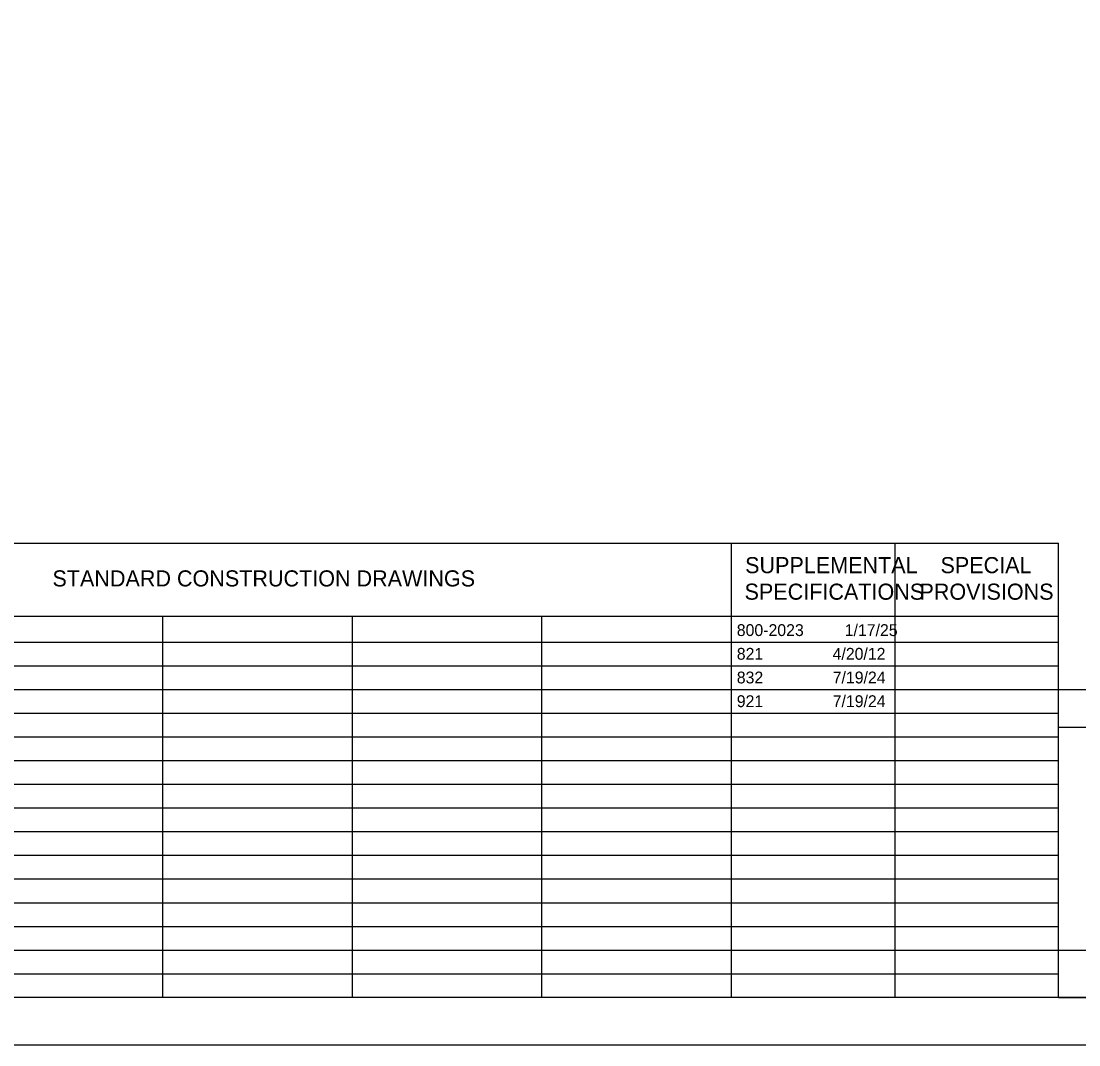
# Model space of a CAD drawing. Extents: x 0 to 34, y 0 to 22.
# Drawn here: x 12.66 to 23.81, y 0 to 10.8 of the extents above; entities that cross this region are included whole.
import ezdxf

# ---------------------------------------------------------------- set-up
doc = ezdxf.new("R2010")
doc.units = 0
for name, color, linetype in [('SH_Border', 7, 'Continuous'), ('SH_Cut_Line', 7, 'Continuous'), ('SH_Data', 7, 'Continuous'), ('SH_Text', 7, 'Continuous')]:
    doc.layers.add(name, color=color, linetype=linetype)

msp = doc.modelspace()

# ---------------------------------------------------------------- linework, layer by layer
at = {"layer": 'SH_Border'}
msp.add_lwpolyline([(1.5, 21.5), (33.5, 21.5), (33.5, 0.5), (1.5, 0.5)], close=True, dxfattribs=at)
msp.add_lwpolyline([(32, 0.5), (1.5, 0.5), (1.5, 21.5), (32, 21.5)], dxfattribs=at)
at = {"layer": 'SH_Cut_Line'}
msp.add_lwpolyline([(0, 0), (34, 0), (34, 22), (0, 22)], close=True, dxfattribs=at)
at = {"layer": 'SH_Data'}
for p, q in [((10.15, 5.292), (23.6, 5.292)), ((20.15, 0.5), (20.15, 5.292)), ((21.875, 0.5), (21.875, 5.292)), ((23.6, 0.5), (23.6, 5.292)), ((10.15, 4.521), (23.6, 4.521)), ((14.15, 0.5), (14.15, 4.521)), ((16.15, 0.5), (16.15, 4.521)), ((18.15, 0.5), (18.15, 4.521)), ((10.15, 4.25), (23.6, 4.25)), ((10.15, 4), (23.6, 4)), ((10.15, 3.75), (23.6, 3.75)), ((23.6, 0.5), (23.6, 3.75)), ((23.6, 0.5), (23.6, 3.75)), ((23.6, 0.5), (23.6, 3.75)), ((23.6, 3.75), (26.4, 3.75)), ((10.15, 3.5), (23.6, 3.5)), ((23.6, 3.35), (26.4, 3.35)), ((10.15, 3.25), (23.6, 3.25)), ((10.15, 3), (23.6, 3)), ((10.15, 2.75), (23.6, 2.75)), ((10.15, 2.5), (23.6, 2.5)), ((10.15, 2.25), (23.6, 2.25)), ((10.15, 2), (23.6, 2)), ((10.15, 1.75), (23.6, 1.75)), ((10.15, 1.5), (23.6, 1.5)), ((10.15, 1.25), (23.6, 1.25)), ((10.15, 1), (23.6, 1)), ((10.15, 0.75), (23.6, 0.75)), ((23.6, 0.5), (26.4, 0.5)), ((23.6, 0.5), (26.4, 0.5)), ((23.6, 0.5), (26.4, 0.5))]:
    msp.add_line(p, q, dxfattribs=at)
msp.add_lwpolyline([(23.6, 0.5), (23.6, 1), (26.4, 1), (26.4, 0.5)], close=True, dxfattribs=at)
msp.add_lwpolyline([(23.6, 0.5), (23.6, 1), (26.4, 1), (26.4, 0.5)], close=True, dxfattribs=at)

# ---------------------------------------------------------------- texts
at = {"layer": 'SH_Text'}
for s, height, p in [('SUPPLEMENTAL', 0.17, (20.293, 4.976)), ('SPECIAL', 0.17, (22.354, 4.976)), ('STANDARD CONSTRUCTION DRAWINGS', 0.17, (12.986, 4.836)), ('SPECIFICATIONS', 0.17, (20.287, 4.696)), ('PROVISIONS', 0.17, (22.132, 4.696)), ('800-2023', 0.125, (20.205, 4.313)), ('1/17/25', 0.125, (21.344, 4.313)), ('821', 0.125, (20.205, 4.063)), ('4/20/12', 0.125, (21.216, 4.063)), ('832', 0.125, (20.205, 3.813)), ('7/19/24', 0.125, (21.217, 3.813)), ('921', 0.125, (20.205, 3.563)), ('7/19/24', 0.125, (21.217, 3.563))]:
    msp.add_text(s, height=height, dxfattribs=at).set_placement(p)

doc.saveas('drawing.dxf')
